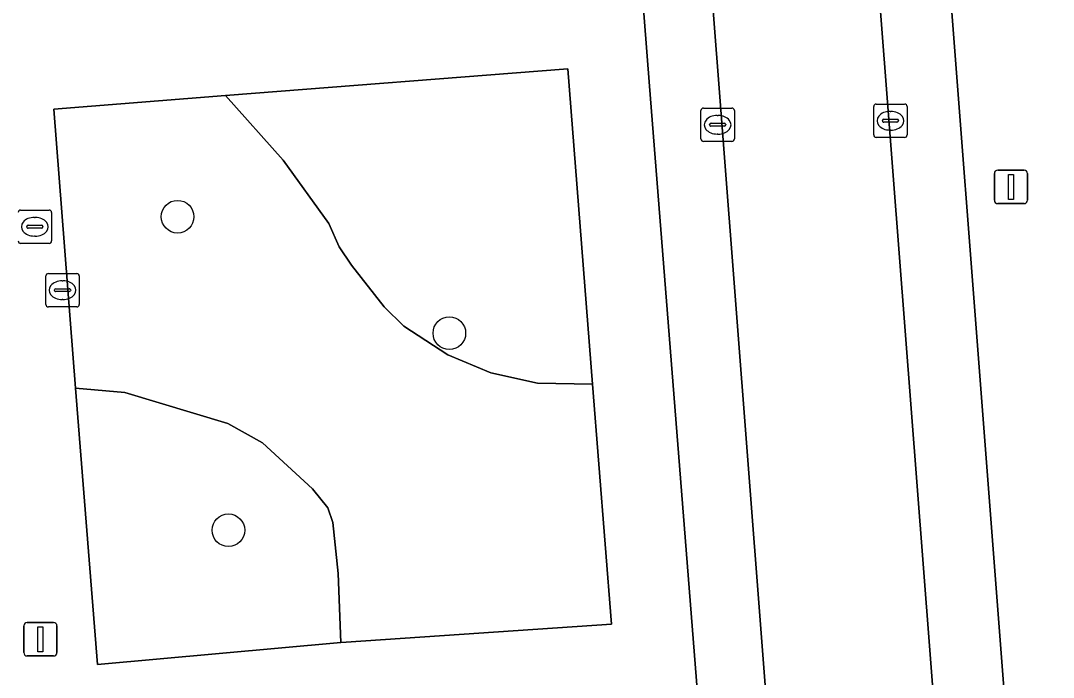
# Model space of a CAD drawing. Extents: x 157793 to 159380, y 380877 to 382313.
# Drawn here: x 158203.47 to 158234.4, y 381294.82 to 381314.5 of the extents above; entities that cross this region are included whole.
import ezdxf

# ---------------------------------------------------------------- set-up
doc = ezdxf.new("R2010")
doc.units = 0
for name, color, linetype in [('IMGEO_Boom', 7, 'Continuous'), ('IMGEO_Groenvoorziening', 7, 'Continuous'), ('IMGEO_Kolk', 7, 'Continuous'), ('IMGEO_Lichtmast', 7, 'Continuous'), ('IMGEO_Parkeervlak_open', 7, 'Continuous'), ('IMGEO_Rijbaan_lokaal_open', 7, 'Continuous'), ('IMGEO_Rioolput', 7, 'Continuous'), ('IMGEO_Voetpad_open', 7, 'Continuous')]:
    doc.layers.add(name, color=color, linetype=linetype)

msp = doc.modelspace()

# ---------------------------------------------------------------- linework, layer by layer
at = {"layer": 'IMGEO_Boom'}
for centre in [(158208.174, 381308.624), (158216.312, 381305.135), (158209.696, 381299.229)]:
    msp.add_circle(centre, 0.489, dxfattribs=at)
at = {"layer": 'IMGEO_Groenvoorziening'}
for points in [[(158209.604, 381312.253), (158211.336, 381310.322), (158212.705, 381308.425), (158213.012, 381307.718), (158213.383, 381307.172), (158214.359, 381305.928), (158214.945, 381305.343), (158216.263, 381304.486), (158217.551, 381303.941), (158218.949, 381303.633), (158220.6, 381303.609), (158219.857, 381313.058)], [(158205.12, 381303.491), (158206.597, 381303.361), (158209.678, 381302.425), (158210.717, 381301.851), (158212.21, 381300.468), (158212.677, 381299.9), (158212.823, 381299.465), (158212.982, 381297.938), (158213.066, 381295.864), (158213.22, 381295.877), (158221.164, 381296.417), (158220.6, 381303.609), (158218.949, 381303.633), (158217.551, 381303.941), (158216.263, 381304.486), (158214.945, 381305.343), (158214.359, 381305.928), (158213.383, 381307.172), (158213.012, 381307.718), (158212.705, 381308.425), (158211.336, 381310.322), (158209.604, 381312.253), (158204.464, 381311.849)], [(158213.066, 381295.864), (158212.982, 381297.938), (158212.823, 381299.465), (158212.677, 381299.9), (158212.21, 381300.468), (158210.717, 381301.851), (158209.678, 381302.425), (158206.597, 381303.361), (158205.12, 381303.491), (158205.771, 381295.208)]]:
    msp.add_lwpolyline(points, close=True, dxfattribs=at)
at = {"layer": 'IMGEO_Kolk'}
for p, q in [((158223.847, 381310.953), (158223.847, 381311.805)), ((158223.922, 381311.879), (158224.774, 381311.879)), ((158224.848, 381311.805), (158224.848, 381310.953)), ((158229.022, 381311.073), (158229.022, 381311.925)), ((158229.097, 381311.999), (158229.949, 381311.999)), ((158229.51, 381311.779), (158229.535, 381311.779)), ((158230.023, 381311.925), (158230.023, 381311.073)), ((158224.149, 381311.422), (158224.547, 381311.422)), ((158224.335, 381311.659), (158224.36, 381311.659)), ((158229.281, 381311.493), (158229.281, 381311.505)), ((158229.719, 381311.456), (158229.321, 381311.456)), ((158229.324, 381311.542), (158229.722, 381311.542)), ((158229.765, 381311.505), (158229.765, 381311.493)), ((158224.106, 381311.373), (158224.106, 381311.385)), ((158224.544, 381311.336), (158224.146, 381311.336)), ((158224.358, 381311.099), (158224.333, 381311.099)), ((158224.59, 381311.385), (158224.59, 381311.373)), ((158229.533, 381311.219), (158229.508, 381311.219)), ((158224.774, 381310.879), (158223.922, 381310.879)), ((158229.949, 381310.999), (158229.097, 381310.999)), ((158204.228, 381305.996), (158204.228, 381306.848)), ((158204.303, 381306.922), (158205.155, 381306.922)), ((158205.229, 381306.848), (158205.229, 381305.996)), ((158204.53, 381306.465), (158204.928, 381306.465)), ((158204.716, 381306.702), (158204.741, 381306.702)), ((158204.487, 381306.416), (158204.487, 381306.428)), ((158204.925, 381306.379), (158204.527, 381306.379)), ((158204.739, 381306.142), (158204.714, 381306.142)), ((158204.971, 381306.428), (158204.971, 381306.416)), ((158205.155, 381305.922), (158204.303, 381305.922))]:
    msp.add_line(p, q, dxfattribs=at)
for points in [[(158223.847, 381310.953), (158223.847, 381311.805)], [(158223.922, 381311.879), (158224.774, 381311.879)], [(158224.848, 381311.805), (158224.848, 381310.953)], [(158229.022, 381311.073), (158229.022, 381311.925)], [(158229.097, 381311.999), (158229.949, 381311.999)], [(158230.023, 381311.925), (158230.023, 381311.073)], [(158224.774, 381310.879), (158223.922, 381310.879)], [(158229.949, 381310.999), (158229.097, 381310.999)], [(158204.228, 381305.996), (158204.228, 381306.848)], [(158204.303, 381306.922), (158205.155, 381306.922)], [(158205.229, 381306.848), (158205.229, 381305.996)], [(158205.155, 381305.922), (158204.303, 381305.922)]]:
    msp.add_lwpolyline(points, dxfattribs=at)
for centre, radius, start, end in [((158223.924, 381311.803), 0.0765, 91.552, 178.448), ((158223.924, 381311.803), 0.0765, 91.552, 178.448), ((158224.772, 381311.803), 0.0765, 1.552, 88.448), ((158224.772, 381311.803), 0.0765, 1.552, 88.448), ((158229.099, 381311.923), 0.0765, 91.552, 178.448), ((158229.099, 381311.923), 0.0765, 91.552, 178.448), ((158229.947, 381311.923), 0.0765, 1.552, 88.448), ((158229.947, 381311.923), 0.0765, 1.552, 88.448), ((158224.146, 381311.382), 0.0403, 85.8775, 175.7526), ((158224.551, 381311.384), 0.0386, 1.7309, 96.639), ((158229.321, 381311.502), 0.0403, 85.8775, 175.7526), ((158229.318, 381311.492), 0.0366, 178.938, 274.7102), ((158229.722, 381311.499), 0.043, 264.8664, 352.4533), ((158229.726, 381311.504), 0.0386, 1.7309, 96.639), ((158224.143, 381311.372), 0.0366, 178.938, 274.7102), ((158224.547, 381311.379), 0.043, 264.8664, 352.4533), ((158223.924, 381310.955), 0.0765, 181.552, 268.448), ((158223.924, 381310.955), 0.0765, 181.552, 268.448), ((158224.772, 381310.955), 0.0765, 271.552, 358.448), ((158224.772, 381310.955), 0.0765, 271.552, 358.448), ((158229.099, 381311.075), 0.0765, 181.552, 268.448), ((158229.099, 381311.075), 0.0765, 181.552, 268.448), ((158229.947, 381311.075), 0.0765, 271.552, 358.448), ((158229.947, 381311.075), 0.0765, 271.552, 358.448), ((158204.305, 381306.846), 0.0765, 91.552, 178.448), ((158204.305, 381306.846), 0.0765, 91.552, 178.448), ((158205.153, 381306.846), 0.0765, 1.552, 88.448), ((158205.153, 381306.846), 0.0765, 1.552, 88.448), ((158204.527, 381306.425), 0.0403, 85.8775, 175.7526), ((158204.932, 381306.427), 0.0386, 1.7309, 96.639), ((158204.524, 381306.415), 0.0366, 178.938, 274.7102), ((158204.928, 381306.422), 0.043, 264.8664, 352.4533), ((158204.305, 381305.998), 0.0765, 181.552, 268.448), ((158204.305, 381305.998), 0.0765, 181.552, 268.448), ((158205.153, 381305.998), 0.0765, 271.552, 358.448), ((158205.153, 381305.998), 0.0765, 271.552, 358.448)]:
    msp.add_arc(centre, radius, start, end, dxfattribs=at)
for centre, major_axis, ratio, start_param, end_param in [((158229.509, 381311.499), (-0.387, 0.002), 0.722429, 4.712389, 7.853982), ((158229.534, 381311.499), (-0.39, 0.002), 0.717154, 1.570796, 4.712389), ((158224.334, 381311.379), (-0.387, 0.002), 0.722429, 4.712389, 7.853982), ((158224.359, 381311.379), (-0.39, 0.002), 0.717154, 1.570796, 4.712389), ((158204.715, 381306.422), (-0.387, 0.002), 0.722429, 4.712389, 7.853982), ((158204.74, 381306.422), (-0.39, 0.002), 0.717154, 1.570796, 4.712389)]:
    msp.add_ellipse(centre, major_axis=major_axis, ratio=ratio, start_param=start_param, end_param=end_param, dxfattribs=at)
at = {"layer": 'IMGEO_Lichtmast'}
for p, q in [((158232.635, 381309.116), (158232.635, 381309.916)), ((158232.635, 381309.916), (158232.635, 381309.116)), ((158232.735, 381310.016), (158233.525, 381310.016)), ((158233.525, 381310.016), (158232.735, 381310.016)), ((158233.625, 381309.916), (158233.625, 381309.116)), ((158233.625, 381309.116), (158233.625, 381309.916)), ((158233.525, 381309.016), (158232.735, 381309.016)), ((158232.735, 381309.016), (158233.525, 381309.016)), ((158203.57, 381295.562), (158203.57, 381296.362)), ((158203.57, 381296.362), (158203.57, 381295.562)), ((158203.67, 381296.462), (158204.46, 381296.462)), ((158204.46, 381296.462), (158203.67, 381296.462)), ((158204.56, 381296.362), (158204.56, 381295.562)), ((158204.56, 381295.562), (158204.56, 381296.362)), ((158204.46, 381295.462), (158203.67, 381295.462)), ((158203.67, 381295.462), (158204.46, 381295.462))]:
    msp.add_line(p, q, dxfattribs=at)
for points in [[(158233.055, 381309.891), (158233.205, 381309.891), (158233.205, 381309.141), (158233.055, 381309.141), (158233.055, 381309.891)], [(158203.99, 381296.337), (158204.14, 381296.337), (158204.14, 381295.587), (158203.99, 381295.587), (158203.99, 381296.337)]]:
    msp.add_lwpolyline(points, dxfattribs=at)
for centre, start, end in [((158232.735, 381309.916), 90, 180), ((158232.735, 381309.916), 90, 180), ((158233.525, 381309.916), 0, 90), ((158233.525, 381309.916), 360, 90), ((158232.735, 381309.116), 180, 270), ((158232.735, 381309.116), 180, 270), ((158233.525, 381309.116), 270, 0), ((158233.525, 381309.116), 270, 0), ((158203.67, 381296.362), 90, 180), ((158203.67, 381296.362), 90, 180), ((158204.46, 381296.362), 0, 90), ((158204.46, 381296.362), 360, 90), ((158203.67, 381295.562), 180, 270), ((158203.67, 381295.562), 180, 270), ((158204.46, 381295.562), 270, 0), ((158204.46, 381295.562), 270, 0)]:
    msp.add_arc(centre, 0.1, start, end, dxfattribs=at)
at = {"layer": 'IMGEO_Parkeervlak_open'}
for points in [[(158227.941, 381266.477), (158223.356, 381325.962)], [(158228.516, 381323.959), (158232.503, 381272.369)], [(158221.527, 381322.481), (158221.684, 381320.495), (158221.915, 381317.559), (158222.311, 381312.534), (158223.495, 381297.502), (158224.043, 381290.541), (158224.821, 381280.672), (158225.305, 381274.526), (158225.691, 381269.631)], [(158232.908, 381273.612), (158234.106, 381275.058), (158234.352, 381275.82), (158230.904, 381320.735)]]:
    msp.add_lwpolyline(points, dxfattribs=at)
at = {"layer": 'IMGEO_Rijbaan_lokaal_open'}
for points in [[(158224.969, 381369.667), (158224.95, 381369.907), (158224.37, 381376.845), (158221.296, 381416.377), (158221.181, 381418.719), (158221.236, 381420.566), (158215.902, 381420.86), (158216.33, 381414.992), (158216.556, 381412.615), (158223.292, 381327.124), (158223.344, 381326.119), (158223.356, 381325.962), (158227.941, 381266.477), (158228.132, 381263.825), (158228.186, 381263.368), (158228.537, 381258.317), (158228.694, 381256.338), (158228.709, 381256.156), (158229.383, 381247.511), (158234.402, 381247.964)], [(158232.644, 381270.495), (158232.52, 381272.143), (158232.503, 381272.369), (158228.516, 381323.959), (158228.215, 381328.05), (158228.199, 381328.261), (158224.969, 381369.667)]]:
    msp.add_lwpolyline(points, dxfattribs=at)
at = {"layer": 'IMGEO_Rioolput'}
for p, q in [((158203.473, 381308.823), (158204.325, 381308.823)), ((158204.399, 381308.749), (158204.399, 381307.897)), ((158203.657, 381308.317), (158203.657, 381308.329)), ((158203.7, 381308.366), (158204.098, 381308.366)), ((158203.886, 381308.603), (158203.911, 381308.603)), ((158204.141, 381308.329), (158204.141, 381308.317)), ((158204.095, 381308.28), (158203.697, 381308.28)), ((158203.909, 381308.043), (158203.884, 381308.043)), ((158204.325, 381307.823), (158203.473, 381307.823))]:
    msp.add_line(p, q, dxfattribs=at)
for points in [[(158203.473, 381308.823), (158204.325, 381308.823)], [(158204.399, 381308.749), (158204.399, 381307.897)], [(158204.325, 381307.823), (158203.473, 381307.823)]]:
    msp.add_lwpolyline(points, dxfattribs=at)
for centre, radius, start, end in [((158203.475, 381308.747), 0.0765, 91.552, 178.448), ((158203.475, 381308.747), 0.0765, 91.552, 178.448), ((158204.323, 381308.747), 0.0765, 1.552, 88.448), ((158204.323, 381308.747), 0.0765, 1.552, 88.448), ((158203.697, 381308.326), 0.0403, 85.8775, 175.7526), ((158203.694, 381308.316), 0.0366, 178.938, 274.7102), ((158204.098, 381308.323), 0.043, 264.8664, 352.4533), ((158204.102, 381308.328), 0.0386, 1.7309, 96.639), ((158203.475, 381307.899), 0.0765, 181.552, 268.448), ((158203.475, 381307.899), 0.0765, 181.552, 268.448), ((158204.323, 381307.899), 0.0765, 271.552, 358.448), ((158204.323, 381307.899), 0.0765, 271.552, 358.448)]:
    msp.add_arc(centre, radius, start, end, dxfattribs=at)
for centre, major_axis, ratio, start_param, end_param in [((158203.885, 381308.323), (-0.387, 0.002), 0.722429, 4.712389, 7.853982), ((158203.91, 381308.323), (-0.39, 0.002), 0.717154, 1.570796, 4.712389)]:
    msp.add_ellipse(centre, major_axis=major_axis, ratio=ratio, start_param=start_param, end_param=end_param, dxfattribs=at)
at = {"layer": 'IMGEO_Voetpad_open'}
for points in [[(158230.904, 381320.735), (158234.352, 381275.82), (158234.106, 381275.058), (158232.908, 381273.612)], [(158225.691, 381269.631), (158225.305, 381274.526), (158224.821, 381280.672), (158224.043, 381290.541), (158223.495, 381297.502), (158222.311, 381312.534), (158221.915, 381317.559)]]:
    msp.add_lwpolyline(points, dxfattribs=at)
msp.add_lwpolyline([(158219.857, 381313.058), (158220.6, 381303.609), (158221.164, 381296.417), (158213.22, 381295.877), (158213.066, 381295.864), (158205.771, 381295.208), (158205.12, 381303.491), (158204.464, 381311.849), (158209.604, 381312.253)], close=True, dxfattribs=at)

doc.saveas('drawing.dxf')
